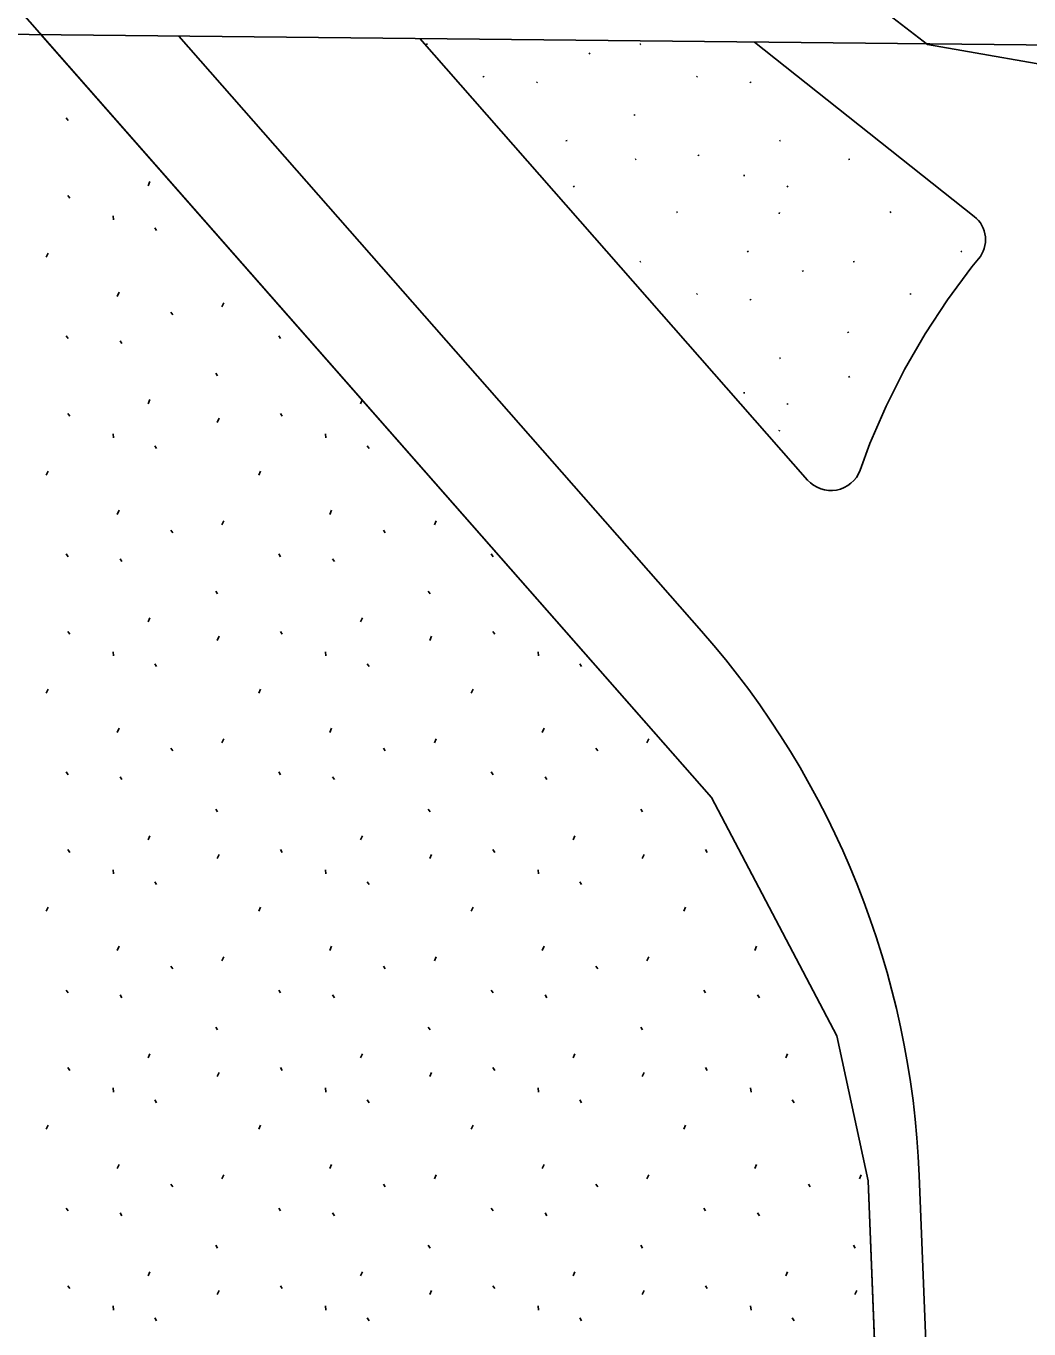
# Model space of a CAD drawing. Extents: x 419396 to 421519, y 4453567 to 4456767.
# Drawn here: x 420857.3 to 420896.4, y 4455647.3 to 4455698.1 of the extents above; entities that cross this region are included whole.
import ezdxf

# ---------------------------------------------------------------- set-up
doc = ezdxf.new("R2010")
doc.units = 0
for name, color, linetype in [('0_KADASTRO', 7, 'Continuous'), ('ADAKENARI1000', 7, 'Continuous'), ('KALDIRIM', 7, 'Continuous'), ('Level 41', 7, 'Continuous'), ('Y_Lejant', 7, 'Continuous')]:
    doc.layers.add(name, color=color, linetype=linetype)

msp = doc.modelspace()

# ---------------------------------------------------------------- linework, layer by layer
at = {"layer": '0_KADASTRO'}
for points in [[(420545.417, 4455447.038), (420561.035, 4455696.592), (420608.268, 4455685.53), (420614.844, 4455734.095), (420621.113, 4455745.073), (420621.38, 4455786.205), (420636.291, 4455823.285), (420701.58, 4455861.23), (420708.62, 4455863.92), (420715.79, 4455864.57), (420723.78, 4455862.78), (420730.13, 4455859.19), (420735, 4455853.4), (420771.9, 4455797.51), (420787.06, 4455778.4), (420884.04, 4455668.02), (420888.93, 4455658.72), (420890.16, 4455653.06), (420890.461, 4455645.521), (420886.579, 4455581.517), (420884.979, 4455552.191), (420718.56, 4455563.04), (420710.4, 4455437.34), (420549.3, 4455446.81)], [(420807.99, 4455792.45), (420808.61, 4455796.21), (420817.35, 4455801.29), (420843.777, 4455774.274), (420901.388, 4455744.911), (420987.52, 4455704.59), (421008.472, 4455706.009), (421014.364, 4455704.875), (421050.07, 4455674.313), (421115.114, 4455613.565), (421140.573, 4455583.662), (421139.66, 4455582.9), (421053.87, 4455653.08), (421040.25, 4455664.69), (421012.71, 4455681.55), (420967.9, 4455703.19), (420952.61, 4455708.81), (420938.04, 4455708.6), (420926.01, 4455705.83), (420898.57, 4455696.34), (420892.48, 4455697.41), (420889.43, 4455699.76)]]:
    msp.add_lwpolyline(points, close=True, dxfattribs=at)
at = {"layer": 'ADAKENARI1000'}
for p, q in [((420857.879, 4455697.796), (420884.04, 4455668.02)), ((420884.04, 4455668.02), (420888.93, 4455658.72)), ((420888.93, 4455658.72), (420890.16, 4455653.06)), ((420890.16, 4455653.06), (420890.46, 4455645.54))]:
    msp.add_line(p, q, dxfattribs=at)
at = {"layer": 'KALDIRIM'}
for p, q in [((420863.253, 4455697.739), (420883.658, 4455674.515)), ((420872.658, 4455697.641), (420887.795, 4455680.412)), ((420894.299, 4455690.702), (420885.719, 4455697.504)), ((420894.47, 4455689.045), (420894.21, 4455688.733)), ((420894.21, 4455688.733), (420893.258, 4455687.449)), ((420893.258, 4455687.449), (420892.381, 4455686.112)), ((420892.381, 4455686.112), (420891.581, 4455684.728)), ((420891.581, 4455684.728), (420890.862, 4455683.3)), ((420890.862, 4455683.3), (420890.226, 4455681.833)), ((420890.226, 4455681.833), (420889.844, 4455680.794)), ((420892.153, 4455653.269), (420892.462, 4455645.519))]:
    msp.add_line(p, q, dxfattribs=at)
for centre, radius, start, end in [((420893.576, 4455689.79), 1.164, 320.1821, 51.5988), ((420888.706, 4455681.213), 1.213, 221.3026, 339.8148), ((420857.922, 4455651.903), 34.258, 2.2845, 41.3026)]:
    msp.add_arc(centre, radius, start, end, dxfattribs=at)
at = {"layer": 'Level 41'}
for p, q in [((420872.961, 4455697.435), (420872.914, 4455697.412)), ((420879.267, 4455697.082), (420879.296, 4455697.039)), ((420881.293, 4455697.435), (420881.246, 4455697.412)), ((420875.133, 4455696.179), (420875.161, 4455696.135)), ((420877.222, 4455695.959), (420877.25, 4455695.915)), ((420883.465, 4455696.179), (420883.493, 4455696.135)), ((420885.554, 4455695.959), (420885.582, 4455695.915)), ((420858.865, 4455694.546), (420858.936, 4455694.439)), ((420881.029, 4455694.683), (420881.057, 4455694.639)), ((420878.408, 4455693.67), (420878.361, 4455693.647)), ((420886.74, 4455693.67), (420886.693, 4455693.647)), ((420881.111, 4455692.941), (420881.064, 4455692.918)), ((420883.519, 4455693.104), (420883.547, 4455693.06)), ((420889.443, 4455692.941), (420889.396, 4455692.918)), ((420862.061, 4455691.9), (420862.132, 4455692.059)), ((420878.66, 4455691.889), (420878.688, 4455691.845)), ((420885.319, 4455692.275), (420885.326, 4455692.326)), ((420886.992, 4455691.889), (420887.02, 4455691.845)), ((420858.932, 4455691.516), (420859.003, 4455691.409)), ((420882.72, 4455690.876), (420882.674, 4455690.853)), ((420886.686, 4455690.801), (420886.693, 4455690.853)), ((420891.053, 4455690.876), (420891.006, 4455690.853)), ((420860.69, 4455690.725), (420860.708, 4455690.565)), ((420862.32, 4455690.255), (420862.39, 4455690.148)), ((420885.484, 4455689.341), (420885.437, 4455689.319)), ((420893.816, 4455689.341), (420893.769, 4455689.319)), ((420858.083, 4455689.111), (420858.155, 4455689.271)), ((420881.293, 4455688.946), (420881.246, 4455688.924)), ((420889.625, 4455688.946), (420889.578, 4455688.924)), ((420887.6, 4455688.594), (420887.628, 4455688.55)), ((420860.855, 4455687.581), (420860.925, 4455687.741)), ((420864.938, 4455687.173), (420865.009, 4455687.333)), ((420883.465, 4455687.69), (420883.493, 4455687.647)), ((420885.554, 4455687.47), (420885.582, 4455687.426)), ((420891.797, 4455687.69), (420891.825, 4455687.647)), ((420862.95, 4455686.965), (420863.021, 4455686.859)), ((420858.865, 4455686.036), (420858.936, 4455685.929)), ((420860.964, 4455685.844), (420861.035, 4455685.737)), ((420867.158, 4455686.036), (420867.229, 4455685.929)), ((420889.361, 4455686.194), (420889.389, 4455686.151)), ((420886.74, 4455685.181), (420886.693, 4455685.158)), ((420864.702, 4455684.583), (420864.773, 4455684.476)), ((420889.443, 4455684.452), (420889.396, 4455684.429)), ((420885.319, 4455683.786), (420885.326, 4455683.837)), ((420862.061, 4455683.39), (420862.132, 4455683.549)), ((420870.354, 4455683.39), (420870.415, 4455683.528)), ((420886.992, 4455683.4), (420887.02, 4455683.357)), ((420858.932, 4455683.006), (420859.003, 4455682.899)), ((420864.76, 4455682.661), (420864.832, 4455682.821)), ((420867.225, 4455683.006), (420867.296, 4455682.899)), ((420860.69, 4455682.215), (420860.708, 4455682.055)), ((420868.983, 4455682.215), (420869.001, 4455682.055)), ((420886.686, 4455682.313), (420886.693, 4455682.364)), ((420862.32, 4455681.745), (420862.39, 4455681.638)), ((420870.613, 4455681.745), (420870.683, 4455681.638)), ((420858.083, 4455680.601), (420858.155, 4455680.761)), ((420866.376, 4455680.601), (420866.448, 4455680.761)), ((420860.855, 4455679.071), (420860.925, 4455679.231)), ((420869.148, 4455679.071), (420869.218, 4455679.231)), ((420864.938, 4455678.663), (420865.009, 4455678.823)), ((420873.231, 4455678.663), (420873.302, 4455678.823)), ((420862.95, 4455678.455), (420863.021, 4455678.349)), ((420871.243, 4455678.455), (420871.314, 4455678.349)), ((420858.865, 4455677.526), (420858.936, 4455677.419)), ((420860.964, 4455677.334), (420861.035, 4455677.227)), ((420867.158, 4455677.526), (420867.229, 4455677.419)), ((420869.257, 4455677.334), (420869.328, 4455677.227)), ((420875.451, 4455677.526), (420875.522, 4455677.419)), ((420864.702, 4455676.073), (420864.773, 4455675.966)), ((420872.995, 4455676.073), (420873.066, 4455675.966)), ((420862.061, 4455674.88), (420862.132, 4455675.039)), ((420870.354, 4455674.88), (420870.425, 4455675.039)), ((420858.932, 4455674.496), (420859.003, 4455674.389)), ((420864.76, 4455674.151), (420864.832, 4455674.311)), ((420867.225, 4455674.496), (420867.296, 4455674.389)), ((420873.053, 4455674.151), (420873.125, 4455674.311)), ((420875.518, 4455674.496), (420875.589, 4455674.389)), ((420860.69, 4455673.705), (420860.708, 4455673.545)), ((420868.983, 4455673.705), (420869.001, 4455673.545)), ((420877.276, 4455673.705), (420877.294, 4455673.545)), ((420862.32, 4455673.235), (420862.39, 4455673.128)), ((420870.613, 4455673.235), (420870.683, 4455673.128)), ((420878.906, 4455673.235), (420878.976, 4455673.128)), ((420858.083, 4455672.091), (420858.155, 4455672.251)), ((420866.376, 4455672.091), (420866.448, 4455672.251)), ((420874.669, 4455672.091), (420874.741, 4455672.251)), ((420860.855, 4455670.561), (420860.925, 4455670.721)), ((420869.148, 4455670.561), (420869.218, 4455670.721)), ((420877.441, 4455670.561), (420877.511, 4455670.721)), ((420864.938, 4455670.153), (420865.009, 4455670.313)), ((420873.231, 4455670.153), (420873.302, 4455670.313)), ((420881.524, 4455670.153), (420881.595, 4455670.313)), ((420862.95, 4455669.945), (420863.021, 4455669.839)), ((420871.243, 4455669.945), (420871.314, 4455669.839)), ((420879.536, 4455669.945), (420879.607, 4455669.839)), ((420858.865, 4455669.016), (420858.936, 4455668.909)), ((420867.158, 4455669.016), (420867.229, 4455668.909)), ((420875.451, 4455669.016), (420875.522, 4455668.909)), ((420860.964, 4455668.824), (420861.035, 4455668.717)), ((420869.257, 4455668.824), (420869.328, 4455668.717)), ((420877.55, 4455668.824), (420877.621, 4455668.717)), ((420864.702, 4455667.563), (420864.773, 4455667.456)), ((420872.995, 4455667.563), (420873.066, 4455667.456)), ((420881.288, 4455667.563), (420881.359, 4455667.456)), ((420862.061, 4455666.37), (420862.132, 4455666.529)), ((420870.354, 4455666.37), (420870.425, 4455666.529)), ((420878.647, 4455666.37), (420878.718, 4455666.529)), ((420858.932, 4455665.986), (420859.003, 4455665.879)), ((420867.225, 4455665.986), (420867.296, 4455665.879)), ((420875.518, 4455665.986), (420875.589, 4455665.879)), ((420883.811, 4455665.986), (420883.882, 4455665.879)), ((420864.76, 4455665.641), (420864.832, 4455665.801)), ((420873.053, 4455665.641), (420873.125, 4455665.801)), ((420881.346, 4455665.641), (420881.418, 4455665.801)), ((420860.69, 4455665.195), (420860.708, 4455665.035)), ((420868.983, 4455665.195), (420869.001, 4455665.035)), ((420877.276, 4455665.195), (420877.294, 4455665.035)), ((420885.58, 4455665.09), (420885.587, 4455665.035)), ((420862.32, 4455664.725), (420862.39, 4455664.618)), ((420870.613, 4455664.725), (420870.683, 4455664.618)), ((420878.906, 4455664.725), (420878.976, 4455664.618)), ((420858.083, 4455663.581), (420858.155, 4455663.741)), ((420866.376, 4455663.581), (420866.448, 4455663.741)), ((420874.669, 4455663.581), (420874.741, 4455663.741)), ((420882.962, 4455663.581), (420883.034, 4455663.741)), ((420860.855, 4455662.051), (420860.925, 4455662.211)), ((420869.148, 4455662.051), (420869.218, 4455662.211)), ((420877.441, 4455662.051), (420877.511, 4455662.211)), ((420885.734, 4455662.051), (420885.804, 4455662.211)), ((420862.95, 4455661.435), (420863.021, 4455661.329)), ((420864.938, 4455661.643), (420865.009, 4455661.803)), ((420871.243, 4455661.435), (420871.314, 4455661.329)), ((420873.231, 4455661.643), (420873.302, 4455661.803)), ((420879.536, 4455661.435), (420879.607, 4455661.329)), ((420881.524, 4455661.643), (420881.595, 4455661.803)), ((420858.865, 4455660.506), (420858.936, 4455660.399)), ((420867.158, 4455660.506), (420867.229, 4455660.399)), ((420875.451, 4455660.506), (420875.522, 4455660.399)), ((420883.744, 4455660.506), (420883.815, 4455660.399)), ((420860.964, 4455660.314), (420861.035, 4455660.207)), ((420869.257, 4455660.314), (420869.328, 4455660.207)), ((420877.55, 4455660.314), (420877.621, 4455660.207)), ((420885.843, 4455660.314), (420885.914, 4455660.207)), ((420864.702, 4455659.053), (420864.773, 4455658.946)), ((420872.995, 4455659.053), (420873.066, 4455658.946)), ((420881.288, 4455659.053), (420881.359, 4455658.946)), ((420862.061, 4455657.86), (420862.132, 4455658.019)), ((420870.354, 4455657.86), (420870.425, 4455658.019)), ((420878.647, 4455657.86), (420878.718, 4455658.019)), ((420886.94, 4455657.86), (420887.011, 4455658.019)), ((420858.932, 4455657.476), (420859.003, 4455657.369)), ((420864.76, 4455657.131), (420864.832, 4455657.291)), ((420867.225, 4455657.476), (420867.296, 4455657.369)), ((420873.053, 4455657.131), (420873.125, 4455657.291)), ((420875.518, 4455657.476), (420875.589, 4455657.369)), ((420881.346, 4455657.131), (420881.418, 4455657.291)), ((420883.811, 4455657.476), (420883.882, 4455657.369)), ((420860.69, 4455656.685), (420860.708, 4455656.525)), ((420868.983, 4455656.685), (420869.001, 4455656.525)), ((420877.276, 4455656.685), (420877.294, 4455656.525)), ((420885.569, 4455656.685), (420885.587, 4455656.525)), ((420862.32, 4455656.215), (420862.39, 4455656.108)), ((420870.613, 4455656.215), (420870.683, 4455656.108)), ((420878.906, 4455656.215), (420878.976, 4455656.108)), ((420887.199, 4455656.215), (420887.269, 4455656.108)), ((420858.083, 4455655.071), (420858.155, 4455655.231)), ((420866.376, 4455655.071), (420866.448, 4455655.231)), ((420874.669, 4455655.071), (420874.741, 4455655.231)), ((420882.962, 4455655.071), (420883.034, 4455655.231)), ((420860.855, 4455653.541), (420860.925, 4455653.701)), ((420864.938, 4455653.133), (420865.009, 4455653.293)), ((420869.148, 4455653.541), (420869.218, 4455653.701)), ((420873.231, 4455653.133), (420873.302, 4455653.293)), ((420877.441, 4455653.541), (420877.511, 4455653.701)), ((420881.524, 4455653.133), (420881.595, 4455653.293)), ((420885.734, 4455653.541), (420885.804, 4455653.701)), ((420889.817, 4455653.133), (420889.888, 4455653.293)), ((420862.95, 4455652.925), (420863.021, 4455652.819)), ((420871.243, 4455652.925), (420871.314, 4455652.819)), ((420879.536, 4455652.925), (420879.607, 4455652.819)), ((420887.829, 4455652.925), (420887.9, 4455652.819)), ((420858.865, 4455651.996), (420858.936, 4455651.889)), ((420860.964, 4455651.804), (420861.035, 4455651.697)), ((420867.158, 4455651.996), (420867.229, 4455651.889)), ((420869.257, 4455651.804), (420869.328, 4455651.697)), ((420875.451, 4455651.996), (420875.522, 4455651.889)), ((420877.55, 4455651.804), (420877.621, 4455651.697)), ((420883.744, 4455651.996), (420883.815, 4455651.889)), ((420885.843, 4455651.804), (420885.914, 4455651.697)), ((420864.702, 4455650.543), (420864.773, 4455650.436)), ((420872.995, 4455650.543), (420873.066, 4455650.436)), ((420881.288, 4455650.543), (420881.359, 4455650.436)), ((420889.581, 4455650.543), (420889.652, 4455650.436)), ((420862.061, 4455649.35), (420862.132, 4455649.509)), ((420870.354, 4455649.35), (420870.425, 4455649.509)), ((420878.647, 4455649.35), (420878.718, 4455649.509)), ((420886.94, 4455649.35), (420887.011, 4455649.509)), ((420858.932, 4455648.966), (420859.003, 4455648.859)), ((420864.76, 4455648.621), (420864.832, 4455648.781)), ((420867.225, 4455648.966), (420867.296, 4455648.859)), ((420873.053, 4455648.621), (420873.125, 4455648.781)), ((420875.518, 4455648.966), (420875.589, 4455648.859)), ((420881.346, 4455648.621), (420881.418, 4455648.781)), ((420883.811, 4455648.966), (420883.882, 4455648.859)), ((420889.639, 4455648.621), (420889.711, 4455648.781)), ((420860.69, 4455648.175), (420860.708, 4455648.015)), ((420868.983, 4455648.175), (420869.001, 4455648.015)), ((420877.276, 4455648.175), (420877.294, 4455648.015)), ((420885.569, 4455648.175), (420885.587, 4455648.015)), ((420862.32, 4455647.705), (420862.39, 4455647.598)), ((420870.613, 4455647.705), (420870.683, 4455647.598)), ((420878.906, 4455647.705), (420878.976, 4455647.598)), ((420887.199, 4455647.705), (420887.269, 4455647.598))]:
    msp.add_line(p, q, dxfattribs=at)
at = {"layer": 'Y_Lejant'}
msp.add_lwpolyline([(420209.761, 4455704.6), (421518.562, 4455690.86), (421518.562, 4454302.652), (420195.092, 4454316.542)], close=True, dxfattribs=at)

doc.saveas('drawing.dxf')
